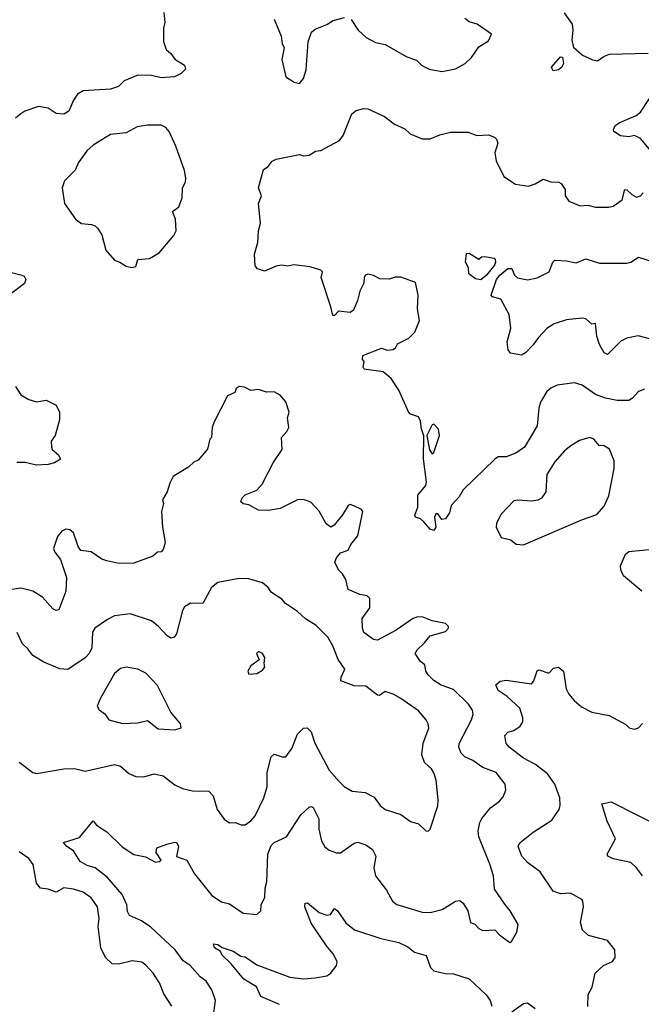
# Model space of a CAD drawing. Extents: x 2057697 to 2160550, y 827490 to 1016834.
# Tile 408 of 509: x 2096278 to 2099469, y 980435 to 985489. Entities that reach past the tile are written whole.
import ezdxf

# ---------------------------------------------------------------- set-up
doc = ezdxf.new("R2010")
doc.units = 0

msp = doc.modelspace()

# ---------------------------------------------------------------- linework, layer by layer
at = {"layer": '0CON20XD'}
for points in [[(2097017.5, 985525), (2097023.3, 985475), (2097016.7, 985445), (2097016.4, 985376.4), (2097030, 985335), (2097054.4, 985314.4), (2097075, 985285.8), (2097123.8, 985255), (2097129.2, 985235), (2097108.1, 985211.9), (2097072.5, 985195), (2097005, 985190), (2096955, 985202.5), (2096885, 985203.5), (2096815, 985174.3), (2096785, 985145.6), (2096745, 985132.9), (2096605, 985123.8), (2096575, 985106), (2096553.9, 985076.1), (2096530.6, 985019.4), (2096505, 985004.3), (2096465, 985008), (2096425, 985034), (2096375, 985043.8), (2096305, 985018.8), (2096283.8, 985005), (2096257.3, 984982.7)], [(2097585, 985491.2), (2097620, 985405), (2097625.7, 985365.7), (2097636, 985345), (2097623.3, 985285), (2097644, 985195), (2097687.3, 985167.3), (2097715, 985162)], [(2097715, 985162), (2097735, 985186.7), (2097748.7, 985231.3), (2097760, 985375), (2097776.9, 985425), (2097795, 985440.6), (2097855, 985463.6), (2097888, 985485), (2097945, 985500)], [(2097979.4, 985489.4), (2098015.8, 985435), (2098057.3, 985397.3), (2098105, 985372), (2098155, 985361.4), (2098265, 985298), (2098315, 985281.2), (2098343.2, 985253.2), (2098380, 985235), (2098445, 985223.1), (2098465, 985225.6), (2098515, 985236.7), (2098565, 985264.3), (2098597.5, 985295), (2098635, 985348.8), (2098685, 985380), (2098700, 985415), (2098627.5, 985465), (2098585, 985477.5), (2098564.2, 985495)], [(2099505, 985316), (2099305, 985310.6), (2099279.5, 985300.5), (2099245, 985275.6), (2099220.3, 985280.3), (2099165, 985307.5), (2099123.2, 985345), (2099114.6, 985385), (2099120, 985435), (2099115.7, 985465), (2099074.5, 985524.5)], [(2099016.7, 985226.7), (2099008.8, 985245), (2099055, 985298.8), (2099065, 985296.7), (2099070.5, 985265), (2099060.8, 985245), (2099045, 985232), (2099016.7, 985226.7)], [(2099535.4, 984795), (2099465, 984878.8), (2099435, 984893.9), (2099405, 984887.7), (2099362.6, 984892.6), (2099327.5, 984915), (2099326, 984925), (2099336, 984945), (2099358.6, 984961.4), (2099442.8, 984997.2), (2099465, 985014.2), (2099510.8, 985085)], [(2099485, 983592.9), (2099455, 983580.8), (2099424.2, 983545.8), (2099405.6, 983534.4), (2099345, 983534.2), (2099285, 983546.5), (2099235, 983564.5), (2099165, 983613.8), (2099125.6, 983624.4), (2099036.9, 983613.1), (2099005, 983598.1), (2098985, 983580.8), (2098951.4, 983525), (2098943.1, 983495), (2098934.4, 983405), (2098869.4, 983295), (2098825.4, 983264.6), (2098775, 983245.8), (2098735, 983245.7), (2098717.3, 983232.7), (2098555.7, 983075), (2098535, 983040), (2098493.8, 982995), (2098485, 982957.5), (2098465, 982926.7), (2098445, 982923.8), (2098425, 982952.5), (2098415, 982952.5), (2098408, 982935), (2098414.2, 982885), (2098405, 982866.2), (2098385, 982874), (2098352.2, 982912.2), (2098335, 982926.7), (2098310, 982935), (2098307.5, 982945), (2098322.4, 982987.6), (2098321.7, 983048.3), (2098362.5, 983097.5), (2098366, 983115), (2098350.8, 983235), (2098353.6, 983353.6), (2098340.5, 983389.5), (2098335, 983427.5), (2098325, 983450), (2098285, 983463.8), (2098275, 983476), (2098225, 983587.8), (2098185, 983647.3), (2098145, 983681.1), (2098046.7, 983695), (2098041.2, 983705), (2098046.7, 983735), (2098037.5, 983745), (2098040, 983765), (2098135, 983802.5), (2098165, 983793.3), (2098195, 983796.7), (2098207.5, 983805), (2098217.5, 983825), (2098276.6, 983853.4), (2098306.7, 983885), (2098331.2, 983945), (2098320, 984005), (2098323.8, 984075), (2098310.7, 984140.7), (2098235, 984167.5), (2098205, 984166.7), (2098175, 984157.1), (2098127.9, 984157.9), (2098095, 984176.5), (2098065, 984183.3), (2098053, 984177), (2098046.9, 984165), (2098044.3, 984135.7), (2098024.2, 984095), (2098013.2, 984046.8), (2097991.7, 983998.3), (2097975, 983986.7), (2097915, 983992.5), (2097895, 983970), (2097885, 983970), (2097876.2, 984015), (2097826.7, 984165), (2097833.3, 984195), (2097825, 984203.3), (2097769.5, 984219.5), (2097685, 984230.8), (2097655, 984224.4), (2097621.7, 984228.3), (2097595, 984224), (2097535, 984198.8), (2097499.3, 984209.3), (2097487.5, 984225), (2097483.3, 984285), (2097501.2, 984345), (2097504, 984405), (2097514, 984445), (2097503.8, 984545), (2097518.8, 984585), (2097504.2, 984625.8), (2097530, 984720), (2097553.3, 984735), (2097575, 984762.5), (2097595, 984772.5), (2097715, 984796), (2097735, 984790), (2097765, 984793.8), (2097796.7, 984813.3), (2097825, 984817.5), (2097920.5, 984869.5), (2097938.8, 984895), (2097982.5, 985005), (2098005, 985023.3), (2098045, 985033.3), (2098065, 985032), (2098151.2, 984991.2), (2098202.4, 984952.4), (2098255, 984928), (2098283.4, 984903.4), (2098345, 984878), (2098385, 984878), (2098435, 984898.6), (2098490.7, 984910.7), (2098580.7, 984910.7), (2098625, 984894.2), (2098685, 984898), (2098715.6, 984885.6), (2098726, 984875), (2098732, 984855), (2098718.1, 984805), (2098724.5, 984764.5), (2098763.6, 984683.6), (2098823.3, 984645), (2098890, 984635), (2098925, 984646), (2098965, 984670), (2099005, 984655.8), (2099045.6, 984655.6), (2099057.8, 984647.8), (2099077.9, 984617.9), (2099078.6, 984585), (2099097.7, 984557.7), (2099155, 984534.2), (2099195, 984537.5), (2099235, 984527.1), (2099303, 984527), (2099325, 984532.5), (2099371.2, 984565), (2099385, 984617.5), (2099395, 984616), (2099421.2, 984591.2), (2099445, 984578.6), (2099465, 984584), (2099479.3, 984600.7)], [(2096852.5, 984217.5), (2096875, 984222.5), (2096885, 984257.5), (2096945, 984263.3), (2096995, 984292), (2097068.8, 984381.2), (2097080.8, 984405), (2097078.5, 984465), (2097062.5, 984505), (2097095, 984527.5), (2097112.5, 984575), (2097114.4, 984625), (2097130, 984655), (2097131.4, 984675), (2097124.5, 984714.5), (2097079.4, 984839.4), (2097045.5, 984915.5), (2097028, 984935), (2097005, 984946.9), (2096935, 984947.1), (2096881.7, 984938.3), (2096825, 984907.8), (2096745, 984899.4), (2096655, 984845.5), (2096622.2, 984815), (2096579.4, 984755), (2096563.5, 984716.5), (2096509.1, 984660.9), (2096495.8, 984625), (2096508, 984545), (2096564.5, 984464.5), (2096595, 984442.5), (2096646.8, 984436.8), (2096665, 984430.8), (2096678.3, 984418.3), (2096700, 984385), (2096720, 984305), (2096764.2, 984254.2), (2096792.5, 984245), (2096825, 984224.2), (2096852.5, 984217.5)], [(2098645, 984154.4), (2098618.3, 984158.3), (2098583.3, 984185), (2098582.5, 984215), (2098567.5, 984245), (2098571.7, 984288.3), (2098585, 984290), (2098635, 984260), (2098648.3, 984271.7), (2098665, 984272.5), (2098714, 984264), (2098718.3, 984258.3), (2098721.4, 984245), (2098715, 984229.2), (2098675, 984176.9), (2098645, 984154.4)], [(2099510.7, 983850.7), (2099453, 983867), (2099395.5, 983854.5), (2099365, 983839.4), (2099295, 983770), (2099279.5, 983779.5), (2099255, 983822.5), (2099241.4, 983865), (2099235, 983930), (2099215, 983926.2), (2099185, 983954.2), (2099165, 983957.1), (2099085, 983948.1), (2099022.1, 983927.9), (2098985, 983904), (2098942.4, 983857.6), (2098915, 983820), (2098875, 983778.8), (2098855, 983766.7), (2098797.5, 983777.5), (2098786.7, 983795), (2098780.8, 983835), (2098799.2, 983905), (2098791.4, 983975), (2098748.8, 984055), (2098705, 984066.2), (2098698, 984075), (2098726.2, 984155), (2098742.9, 984177.1), (2098785, 984212), (2098805, 984212.5), (2098817.9, 984177.9), (2098834.5, 984164.5), (2098885, 984152.9), (2098935.5, 984164.5), (2098995.6, 984194.4), (2099015.8, 984244.2), (2099025, 984253.8), (2099085, 984250.5), (2099135, 984240), (2099185, 984262.2), (2099255, 984239.1), (2099395, 984238.5), (2099415, 984243.5), (2099455, 984269.5), (2099535, 984244.5)], [(2096215, 984196.9), (2096285, 984180), (2096301.7, 984171.7), (2096310, 984155), (2096302.5, 984135), (2096225, 984074.5)], [(2097271.8, 980365), (2097283.1, 980455), (2097265, 980508.8), (2097235, 980554.3), (2097205, 980577.1), (2097154.1, 980634.1), (2097118.3, 980658.2), (2097076, 980715), (2096950.8, 980830.8), (2096904.3, 980864.3), (2096841.7, 980891.8), (2096831.4, 980911.4), (2096828.4, 980945), (2096805, 980998.9), (2096727.7, 981087.7), (2096665.7, 981135.7), (2096625, 981148.5), (2096588.9, 981168.9), (2096555, 981223.8), (2096520, 981245), (2096502.5, 981265), (2096585, 981292), (2096655, 981377.5), (2096672.5, 981355), (2096725, 981321.2), (2096803.9, 981243.9), (2096865, 981203.3), (2096925, 981191.4), (2096975, 981164.6), (2096995, 981167.5), (2097004, 981175), (2096978.5, 981215), (2096982.2, 981237.8), (2097033, 981257), (2097075, 981266.9), (2097085, 981264.2), (2097093.5, 981245), (2097084.1, 981194.1), (2097135.7, 981175), (2097175.8, 981105), (2097265, 980994.3), (2097315, 980961.4), (2097355, 980951.2), (2097425, 980902.5), (2097495, 980896.2), (2097516.7, 980915), (2097517.5, 980945), (2097536.2, 980985), (2097538.3, 981031.7), (2097546.9, 981063.1), (2097552.3, 981205), (2097569.1, 981250.9), (2097584, 981266), (2097648.1, 981295), (2097721.7, 981408.3), (2097765, 981446.9), (2097775, 981450.8), (2097785.7, 981445), (2097813.4, 981386.6), (2097813.5, 981333.5), (2097827.5, 981275), (2097845, 981244), (2097866.9, 981226.9), (2097905, 981213.1), (2097925, 981212.9), (2097995, 981262.9), (2098015, 981266.7), (2098055, 981254.5), (2098089.6, 981229.6), (2098106.4, 981196.4), (2098095.5, 981135), (2098104.6, 981094.6), (2098160.9, 981020.9), (2098192.2, 980965), (2098215, 980947.3), (2098345, 980908.5), (2098385, 980906.7), (2098447.3, 980922.7), (2098515, 980964.5), (2098538, 980968), (2098554.6, 980954.6), (2098579.2, 980915), (2098593.3, 980855), (2098615, 980845.8), (2098635, 980824.3), (2098655, 980814), (2098717.7, 980817.7), (2098741.2, 980791.2), (2098795, 980753.3), (2098803, 980757), (2098831.2, 980805), (2098837.5, 980845), (2098795.8, 980915), (2098768.6, 980948.6), (2098715.9, 981025.9), (2098710, 981095), (2098692, 981155), (2098635.5, 981295), (2098631.5, 981325), (2098640.8, 981369.2), (2098651.1, 981388.9), (2098695, 981443.1), (2098741.5, 981478.5), (2098759.4, 981500.6), (2098773.3, 981535), (2098770.5, 981565), (2098725, 981625.6), (2098655, 981650), (2098605, 981687.3), (2098564.2, 981705), (2098544.5, 981725), (2098532.5, 981755), (2098534.5, 981774.5), (2098597.5, 981895), (2098605.5, 981925), (2098602.2, 981945), (2098583.1, 981975), (2098505, 982051.5), (2098442.7, 982072.7), (2098405, 982097.5), (2098375, 982126.5), (2098363.9, 982145), (2098358.2, 982178.2), (2098336.7, 982195), (2098308, 982235), (2098318, 982255), (2098355, 982289.2), (2098385, 982326), (2098465, 982349.2), (2098479.2, 982365), (2098480, 982375), (2098465, 982390), (2098395, 982403.3), (2098345, 982424), (2098315, 982422.5), (2098295, 982414.2), (2098211.2, 982355), (2098115, 982304.2), (2098095, 982308), (2098045, 982343.3), (2098038.1, 982365), (2098035.7, 982415), (2098075, 982470), (2098075, 982517.5), (2098061.7, 982531.7), (2098025, 982538), (2097964.3, 982564.3), (2097952.5, 982615), (2097936, 982645), (2097915.6, 982665.6), (2097896.7, 982705), (2097905, 982727.5), (2097925, 982752.5), (2097965, 982766.7), (2097978.8, 982795), (2098015, 982840), (2098039.2, 982965), (2098032.5, 982975), (2097993.8, 982993.8), (2097975, 983000), (2097965, 982996.2), (2097935, 982946.7), (2097893.3, 982895), (2097875, 982883.8), (2097852.1, 982902.1), (2097815, 982966.7), (2097772.3, 983012.3), (2097735, 983026), (2097705, 983024), (2097615, 982980.6), (2097555, 982969.4), (2097505, 982971.4), (2097455, 982998.8), (2097425, 983003.8), (2097413.8, 983015), (2097420, 983035), (2097435, 983050), (2097495, 983073.3), (2097523.8, 983105), (2097580, 983215), (2097625, 983283.3), (2097622.5, 983345), (2097650, 983375), (2097660, 983395), (2097653.3, 983445), (2097662.5, 983475), (2097645, 983527.5), (2097615, 983561.2), (2097585, 983578), (2097545, 983576.2), (2097505, 983590.8), (2097465, 983586.2), (2097432.3, 983602.3), (2097405, 983605.8), (2097390, 983595), (2097382.5, 983575), (2097345, 983557.5), (2097276.7, 983425), (2097266.7, 983395), (2097262.5, 983345), (2097253.8, 983336.2), (2097242.5, 983285), (2097195, 983227.5), (2097171.7, 983218.3), (2097145.8, 983194.2), (2097066.7, 983145), (2097049.2, 983110.8), (2097036, 983065), (2097011.2, 983025), (2097016, 983005), (2097006.2, 982963.8), (2097011.4, 982885), (2097025.8, 982805), (2097015, 982770), (2097005, 982757.5), (2096985, 982756.2), (2096962.5, 982735), (2096865, 982700), (2096787.5, 982697.5), (2096725, 982711.2), (2096700, 982720), (2096645, 982758), (2096592.5, 982765), (2096578.8, 982785), (2096554, 982855), (2096535, 982870.8), (2096515, 982873.8), (2096495, 982863.3), (2096473, 982837), (2096452, 982775), (2096458.8, 982755), (2096487.7, 982717.7), (2096518.6, 982625), (2096515.5, 982555), (2096479.3, 982460.7), (2096465, 982455.8), (2096448.8, 982465), (2096395, 982524.4), (2096345.9, 982555.9), (2096285, 982570.7), (2096215, 982561.5)], [(2096256.6, 983606.6), (2096284.1, 983564.1), (2096325, 983540), (2096365, 983527.5), (2096415, 983536.2), (2096465, 983510), (2096483.3, 983475), (2096482, 983435), (2096460, 983355), (2096440, 983325), (2096441.2, 983295), (2096445, 983283.3), (2096478, 983255), (2096487, 983233), (2096457.5, 983215), (2096424.1, 983205.9), (2096365, 983202.2), (2096306.2, 983216.2), (2096263.8, 983216.2)], [(2098395, 983261.2), (2098405, 983267.5), (2098433.8, 983355), (2098427.7, 983387.7), (2098405, 983413.3), (2098395, 983410), (2098368.8, 983355), (2098381.7, 983281.7), (2098395, 983261.2)], [(2098865, 982793.8), (2099166.8, 982923.2), (2099241.1, 982948.9), (2099278.8, 982991.2), (2099303.3, 983045), (2099330, 983185), (2099330, 983225), (2099306, 983285), (2099275, 983302.9), (2099255, 983301.4), (2099225, 983335.8), (2099205, 983344), (2099151.3, 983328.7), (2099107.9, 983302.1), (2099075, 983276), (2099025, 983220), (2098984.4, 983155), (2098979.2, 983065), (2098956.4, 983033.6), (2098937.4, 983022.6), (2098907.3, 983017.3), (2098835, 983022.5), (2098815, 983018.8), (2098749.7, 982950.3), (2098726, 982905), (2098724, 982885), (2098750.3, 982830.3), (2098798.8, 982818.8), (2098827.7, 982797.7), (2098865, 982793.8)], [(2099472.5, 982555), (2099378.6, 982635), (2099364, 982665), (2099362, 982685), (2099388, 982745), (2099405, 982758.6), (2099545, 982772.9)], [(2098375, 981324), (2098385.8, 981335), (2098425.4, 981454.6), (2098427.1, 981485), (2098416.9, 981585), (2098405, 981623.3), (2098393, 981643), (2098355.8, 981675.8), (2098343.1, 981715), (2098349.6, 981775), (2098377.8, 981852.2), (2098375.6, 981875), (2098365.6, 981895), (2098325, 981941.9), (2098235.3, 982005.3), (2098195, 982026.7), (2098155, 982040), (2098125, 982020.6), (2098115, 982022.2), (2098055, 982067.9), (2097995, 982069.3), (2097926.7, 982095), (2097928.6, 982115), (2097948.2, 982155), (2097912.7, 982205), (2097885.6, 982275), (2097859.8, 982319.8), (2097800.2, 982380.2), (2097745, 982413.1), (2097705, 982450.6), (2097642.3, 982492.3), (2097623.8, 982515), (2097571.7, 982548.3), (2097554.4, 982574.4), (2097525, 982598), (2097455, 982619.4), (2097405, 982620), (2097295, 982600), (2097262.5, 982575), (2097217.8, 982492.2), (2097155, 982494.4), (2097124.6, 982475.4), (2097113.8, 982456.2), (2097082.9, 982337.1), (2097070.6, 982319.4), (2097055.9, 982314.1), (2097035, 982326.9), (2096991.4, 982375), (2096955, 982403.3), (2096845, 982438.5), (2096765, 982428.5), (2096729.1, 982410.9), (2096664.6, 982365.4), (2096652.9, 982345), (2096648, 982265), (2096634.6, 982235), (2096615, 982213.9), (2096525, 982154.4), (2096485, 982157.3), (2096401.5, 982191.5), (2096346.2, 982225), (2096319.7, 982259.7), (2096293.3, 982285), (2096265, 982343.3)], [(2097455, 982130), (2097495, 982133.3), (2097525, 982150), (2097536.7, 982165), (2097532.5, 982185), (2097536.7, 982215), (2097525, 982236.2), (2097505, 982246), (2097493.8, 982235), (2097507, 982203), (2097465, 982172.5), (2097450, 982145), (2097455, 982130)], [(2097075, 981844.5), (2097106.7, 981855), (2097103.8, 981875), (2097053.8, 981935), (2096985, 982071.2), (2096926.2, 982135), (2096885, 982156), (2096825, 982165.8), (2096795, 982158.8), (2096765, 982133.3), (2096693.2, 982006.8), (2096676.7, 981965), (2096686.1, 981946.1), (2096715.7, 981925.7), (2096735.8, 981895.8), (2096805.9, 981875.9), (2096885, 981880.6), (2096935, 981892), (2096989.5, 981849.5), (2097075, 981844.5)], [(2098837.5, 981245), (2098845.8, 981264.2), (2098915, 981319.4), (2099010.5, 981379.5), (2099047.1, 981435), (2099053.3, 981456.7), (2099050.9, 981495), (2099025.3, 981565.3), (2098988.1, 981618.1), (2098926.3, 981666.3), (2098865, 981698.8), (2098790.6, 981755), (2098775, 981774), (2098769.2, 981815), (2098785, 981832.5), (2098815, 981840), (2098847.6, 981862.4), (2098861.1, 981885), (2098860.5, 981905), (2098845, 981955.7), (2098780, 982015), (2098734, 982045), (2098722, 982075), (2098745, 982094), (2098775, 982099.5), (2098905, 982080.8), (2098918, 982095), (2098935, 982147.5), (2098945, 982152.5), (2098995, 982134), (2099018.8, 982161.2), (2099045, 982166), (2099070, 982145), (2099084.2, 982054.2), (2099097, 982027), (2099125, 981994.2), (2099162.4, 981962.4), (2099215, 981934.2), (2099305, 981917.1), (2099390.5, 981870.5), (2099407.5, 981855), (2099435, 981848), (2099455, 981854), (2099475, 981876.2)], [(2096275, 981678.8), (2096345, 981625.8), (2096365, 981619.4), (2096505, 981643.8), (2096560, 981645), (2096615, 981631.9), (2096765, 981665.3), (2096795, 981657.8), (2096839.2, 981619.2), (2096875, 981604.5), (2096915, 981602.1), (2096968.3, 981618.3), (2097015, 981607.3), (2097075, 981561.1), (2097113.4, 981543.4), (2097165, 981530.5), (2097249.2, 981529.2), (2097271.9, 981505), (2097291.9, 981435), (2097328, 981385), (2097355, 981367.5), (2097385, 981369.2), (2097415, 981357.1), (2097435, 981357.1), (2097465, 981377.1), (2097487.6, 981402.4), (2097531.9, 981495), (2097548, 981552), (2097549.1, 981625), (2097569.2, 981705), (2097585, 981719.2), (2097625, 981705.8), (2097645, 981706), (2097675, 981748), (2097705, 981822), (2097735, 981853.3), (2097753.6, 981853.6), (2097775, 981833.3), (2097793.6, 981775), (2097867.4, 981637.4), (2097918.1, 981578.1), (2097943.3, 981553.3), (2097985, 981530), (2098051.8, 981521.8), (2098098.6, 981498.6), (2098128.6, 981455), (2098155, 981435.7), (2098235, 981409.4), (2098285, 981374), (2098325, 981361.2), (2098363.3, 981325), (2098375, 981324)], [(2099475.4, 981095.4), (2099445.5, 981135.5), (2099415, 981163.8), (2099325, 981181.4), (2099296.7, 981195), (2099294.4, 981205.6), (2099336.2, 981285), (2099294.4, 981375), (2099266.4, 981463.6), (2099315, 981474.3), (2099575, 981341.9)], [(2099195.6, 980424.4), (2099196.7, 980485), (2099217.3, 980522.7), (2099231.9, 980595), (2099276, 980635), (2099321.2, 980655), (2099335.7, 980675), (2099334, 980715), (2099295, 980762.5), (2099198.8, 980788.8), (2099167.1, 980815), (2099157.1, 980855), (2099172, 980935), (2099170, 980965), (2099163.9, 980973.9), (2099105.6, 981005.6), (2099055, 981002.9), (2099016.6, 981016.6), (2098949.4, 981115), (2098885, 981163.5), (2098856.5, 981195), (2098837.5, 981245)], [(2097058.6, 980425), (2097018.7, 980488.7), (2096995.7, 980545), (2096964.2, 980595), (2096926.3, 980636.3), (2096905, 980650.8), (2096855, 980658), (2096785, 980640.6), (2096753.4, 980643.4), (2096718.1, 980675), (2096694.6, 980725), (2096681.8, 980835), (2096686.3, 980876.3), (2096677.1, 980935), (2096645, 980982), (2096605, 981010), (2096555, 981026.7), (2096505, 981032.9), (2096465, 981010.8), (2096425, 981025.7), (2096385, 981030.8), (2096365, 981056.7), (2096347, 981153), (2096325, 981184.4), (2096275, 981218.1)], [(2097611.9, 980435), (2097516, 980475), (2097494.5, 980525), (2097429.5, 980565), (2097363.5, 980643.5), (2097318.9, 980685), (2097307.6, 980707.6), (2097278.9, 980725), (2097272.5, 980745), (2097295, 980741.5), (2097317.3, 980727.3), (2097375, 980707.3), (2097412.7, 980682.7), (2097435, 980678.8), (2097495, 980637.1), (2097665, 980574.6), (2097735, 980565.4), (2097795, 980571.5), (2097855, 980581.8), (2097875.3, 980594.7), (2097904, 980635), (2097908.6, 980655), (2097886.9, 980695), (2097853.3, 980735), (2097775, 980852), (2097741.4, 980935), (2097744, 980955), (2097755, 980955.6), (2097815, 980906), (2097855, 980892), (2097873.9, 980896.1), (2097895, 980926.2), (2097910, 980915), (2097953, 980853), (2097997.6, 980817.6), (2098133, 980773), (2098225, 980752.9), (2098270.1, 980730.1), (2098305, 980703.1), (2098365, 980685.7), (2098387.5, 980625), (2098405, 980607.5), (2098463.2, 980593.2), (2098505, 980592.5), (2098585, 980565.6), (2098673.6, 980483.6), (2098693.1, 980455), (2098702.2, 980425)], [(2098805, 980397.1), (2098865, 980438.6), (2098885, 980442), (2098925, 980413.8)]]:
    msp.add_lwpolyline(points, dxfattribs=at)

doc.saveas('drawing.dxf')
